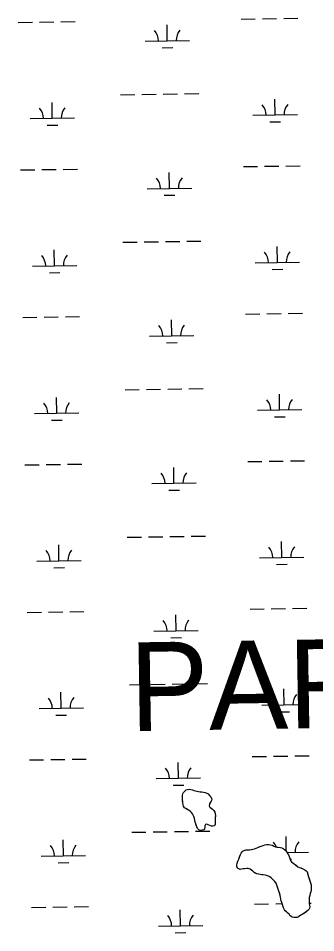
# Model space of a CAD drawing. Extents: x 3807117 to 3845308, y 337856 to 363736.
# Drawn here: x 3819333 to 3820003, y 343641 to 345703 of the extents above; entities that cross this region are included whole.
import ezdxf

# ---------------------------------------------------------------- set-up
doc = ezdxf.new("R2010")
doc.units = 0
for name, color, linetype in [('V-TOPO-GNAM-IDEN', 7, 'Continuous'), ('V-TOPO-SHOR', 7, 'Continuous'), ('V-WETL-SWMP', 7, 'Continuous')]:
    doc.layers.add(name, color=color, linetype=linetype)

msp = doc.modelspace()

# ---------------------------------------------------------------- linework, layer by layer
at = {"layer": 'V-TOPO-SHOR'}
for points in [[(3819750.8, 343873.1), (3819747.4, 343872), (3819743.4, 343871.8), (3819739.6, 343873.3), (3819736.9, 343876.2), (3819735, 343879.9), (3819733.9, 343882.9), (3819732.5, 343886.6), (3819731.6, 343890.2), (3819730.9, 343894), (3819730, 343898.9), (3819728.6, 343902.9), (3819726.7, 343906.2), (3819725.1, 343909.1), (3819722.7, 343912.2), (3819720.2, 343914.9), (3819716, 343917.4), (3819713.3, 343918.9), (3819710.1, 343920.8), (3819707.5, 343922.9), (3819705.3, 343926.6), (3819704.4, 343929.5), (3819703.5, 343933.9), (3819703.1, 343938.9), (3819702.6, 343943.3), (3819702.5, 343947.5), (3819702.7, 343951), (3819703.8, 343954.5), (3819705.3, 343957.4), (3819707.9, 343960.5), (3819711, 343962.9), (3819714, 343964), (3819717.5, 343964.6), (3819721.4, 343964.2), (3819725, 343963.1), (3819728.5, 343961.8), (3819731.7, 343960.9), (3819734.8, 343960.3), (3819738.7, 343959.5), (3819742.7, 343958.8), (3819746.3, 343958.5), (3819750.4, 343957.8), (3819754, 343957), (3819757.8, 343955.6), (3819760.3, 343953.9), (3819763.6, 343950.8), (3819766.6, 343947.6), (3819768.3, 343943.9), (3819768.5, 343940.8), (3819767.3, 343937.6), (3819765.4, 343934.5), (3819763.5, 343931), (3819762.8, 343927.3), (3819764.5, 343923.8), (3819767.6, 343922.1), (3819770.4, 343919.9), (3819773.2, 343916.6), (3819775.5, 343912.7), (3819776.7, 343908.8), (3819777.3, 343905.4), (3819776.7, 343900.8), (3819776.3, 343897.7), (3819776, 343893.9), (3819776.2, 343889.3), (3819776, 343885.7), (3819774.6, 343882.3), (3819771.3, 343881.2), (3819767.8, 343881.6), (3819764.2, 343883), (3819760.6, 343884.6), (3819757.6, 343885.6), (3819754.2, 343884.8), (3819753.1, 343881.7), (3819753.4, 343878.5), (3819752.1, 343875.4), (3819750.8, 343873.1)], [(3819953.6, 343675.1), (3819950.1, 343675.7), (3819947.2, 343677.2), (3819944.8, 343679.8), (3819942.7, 343682.8), (3819940.1, 343685.3), (3819936.9, 343687.7), (3819934.3, 343690.3), (3819932.4, 343692.9), (3819930.6, 343697), (3819928.9, 343701.7), (3819927.7, 343704.8), (3819926.3, 343709), (3819925.2, 343713.2), (3819924.4, 343716.7), (3819923.6, 343720.9), (3819922.4, 343725.6), (3819921.1, 343730.6), (3819919.8, 343734.8), (3819918.3, 343739.5), (3819916.8, 343743.7), (3819915.4, 343748.4), (3819913.4, 343752.7), (3819911, 343756.5), (3819907.2, 343760.1), (3819905, 343762.3), (3819902.5, 343764.8), (3819899.3, 343767.1), (3819896.2, 343768.5), (3819892.2, 343769.7), (3819888.8, 343770.5), (3819884.8, 343771.2), (3819881.4, 343771.6), (3819877.4, 343772.1), (3819874.4, 343772.7), (3819870.5, 343773.7), (3819867.6, 343774.8), (3819864.1, 343777), (3819861.1, 343780), (3819858.4, 343782.1), (3819855.1, 343784.1), (3819850.6, 343785.5), (3819847.4, 343785.8), (3819842.7, 343785.4), (3819839.1, 343784.7), (3819836, 343784.1), (3819832.6, 343783.9), (3819829.4, 343784.8), (3819826.7, 343786.8), (3819825.3, 343790.4), (3819825.3, 343793.5), (3819826, 343798.1), (3819827.6, 343802.6), (3819829.3, 343806.6), (3819830.5, 343809.8), (3819832, 343813.8), (3819833.5, 343817.7), (3819835, 343820.5), (3819837.5, 343823.7), (3819839.7, 343825.9), (3819842.8, 343826.8), (3819846.1, 343827.6), (3819849.4, 343827.6), (3819853.4, 343827.8), (3819858, 343828.6), (3819861.3, 343829.3), (3819865, 343830.2), (3819868.6, 343831.7), (3819872.8, 343833.4), (3819875.8, 343834.7), (3819879.7, 343836.5), (3819884.4, 343837.9), (3819887.9, 343838.8), (3819892.2, 343839.7), (3819896.4, 343840), (3819901, 343839.5), (3819905.1, 343838.2), (3819908.3, 343836.5), (3819912.4, 343834.8), (3819915.5, 343834), (3819918.6, 343833.6), (3819923.2, 343832.8), (3819926.2, 343832.1), (3819929.8, 343830.7), (3819933.2, 343828.1), (3819935.6, 343825.6), (3819937.8, 343822.6), (3819939.4, 343819.9), (3819941.3, 343816.4), (3819942.8, 343812.9), (3819944.2, 343808.2), (3819945.8, 343804.1), (3819948.3, 343801), (3819952.1, 343797.7), (3819956.3, 343794.7), (3819959.5, 343792.3), (3819962.7, 343789.8), (3819966.1, 343788.2), (3819969, 343787.1), (3819972.3, 343785.8), (3819975.4, 343784.2)], [(3819975.4, 343784.2), (3819978.3, 343782.5), (3819981.4, 343780.4), (3819983.4, 343778.1), (3819984.6, 343774.2), (3819985.7, 343770.1), (3819986.6, 343767.1), (3819988.1, 343763.2), (3819989.9, 343758.3), (3819991.3, 343753.3), (3819992.3, 343749), (3819992.8, 343745.2), (3819992.9, 343741.1), (3819992.9, 343736.8), (3819991.9, 343733.3), (3819990.4, 343729.1), (3819989.2, 343724.8), (3819988.2, 343720.5), (3819988, 343715.8), (3819988, 343711), (3819988.3, 343706.8), (3819989.1, 343703.1), (3819989.2, 343699.2), (3819988.5, 343696), (3819987, 343693.3), (3819984.7, 343691), (3819981.9, 343688.6), (3819979.5, 343686.7), (3819976, 343684), (3819972.5, 343681.9), (3819969.4, 343680.3), (3819966.7, 343678.8), (3819963.9, 343676.9), (3819960.9, 343675.2), (3819953.6, 343675.1)]]:
    msp.add_lwpolyline(points, dxfattribs=at)
at = {"layer": 'V-WETL-SWMP'}
for p, q in [((3819834.8, 345701.3), (3819866.8, 345701.8)), ((3819882.8, 345702.1), (3819914.8, 345702.5)), ((3819930.8, 345702.8), (3819962.8, 345703.3)), ((3819333, 345693.8), (3819365, 345694.3)), ((3819381, 345694.5), (3819413, 345695)), ((3819429, 345695.3), (3819461, 345695.7)), ((3819668.5, 345652.4), (3819667.9, 345688.4)), ((3819618.5, 345651.7), (3819718.5, 345653.2)), ((3819656.7, 345636.8), (3819680.7, 345637.2)), ((3819563.5, 345530.8), (3819595.4, 345531.2)), ((3819611.4, 345531.5), (3819643.4, 345532)), ((3819659.4, 345532.2), (3819691.4, 345532.7)), ((3819707.4, 345532.9), (3819739.4, 345533.4)), ((3819911.5, 345485.2), (3819910.9, 345521.2)), ((3819409.6, 345477.7), (3819409.1, 345513.7)), ((3819359.6, 345477), (3819459.6, 345478.5)), ((3819861.5, 345484.5), (3819961.5, 345486)), ((3819397.9, 345462.1), (3819421.9, 345462.5)), ((3819899.7, 345469.6), (3819923.7, 345470)), ((3819935.8, 345370.1), (3819967.8, 345370.6)), ((3819338, 345361.2), (3819370, 345361.7)), ((3819386, 345361.9), (3819418, 345362.4)), ((3819434, 345362.6), (3819466, 345363.1)), ((3819673.5, 345319.8), (3819672.9, 345355.8)), ((3819839.8, 345368.7), (3819871.8, 345369.2)), ((3819887.8, 345369.4), (3819919.8, 345369.9)), ((3819623.5, 345319), (3819723.5, 345320.5)), ((3819661.7, 345304.2), (3819685.7, 345304.5)), ((3819568.4, 345198.1), (3819600.4, 345198.6)), ((3819616.4, 345198.8), (3819648.4, 345199.3)), ((3819664.4, 345199.6), (3819696.4, 345200)), ((3819712.4, 345200.3), (3819744.4, 345200.8)), ((3819916.5, 345152.6), (3819915.9, 345188.6)), ((3819414.6, 345145.1), (3819414.1, 345181.1)), ((3819364.6, 345144.3), (3819464.6, 345145.8)), ((3819866.5, 345151.8), (3819966.5, 345153.3)), ((3819402.9, 345129.5), (3819426.8, 345129.8)), ((3819904.7, 345137), (3819928.7, 345137.3)), ((3819342.9, 345028.6), (3819374.9, 345029)), ((3819390.9, 345029.3), (3819422.9, 345029.7)), ((3819438.9, 345030), (3819470.9, 345030.5)), ((3819678.5, 344987.1), (3819677.9, 345023.1)), ((3819844.8, 345036.1), (3819876.8, 345036.5)), ((3819892.8, 345036.8), (3819924.8, 345037.3)), ((3819940.8, 345037.5), (3819972.8, 345038)), ((3819628.5, 344986.4), (3819728.4, 344987.9)), ((3819666.7, 344971.5), (3819690.7, 344971.9)), ((3819573.4, 344865.5), (3819605.4, 344866)), ((3819621.4, 344866.2), (3819653.4, 344866.7)), ((3819669.4, 344866.9), (3819701.4, 344867.4)), ((3819717.4, 344867.6), (3819749.4, 344868.1)), ((3819921.5, 344819.9), (3819920.9, 344855.9)), ((3819419.6, 344812.4), (3819419.1, 344848.4)), ((3819871.5, 344819.2), (3819971.4, 344820.7)), ((3819369.6, 344811.7), (3819469.6, 344813.2)), ((3819407.8, 344796.8), (3819431.8, 344797.2)), ((3819909.7, 344804.3), (3819933.7, 344804.7)), ((3819347.9, 344695.9), (3819379.9, 344696.4)), ((3819395.9, 344696.6), (3819427.9, 344697.1)), ((3819443.9, 344697.4), (3819475.9, 344697.8)), ((3819683.4, 344654.5), (3819682.9, 344690.5)), ((3819849.8, 344703.4), (3819881.8, 344703.9)), ((3819897.8, 344704.2), (3819929.8, 344704.6)), ((3819945.8, 344704.9), (3819977.8, 344705.3)), ((3819633.4, 344653.8), (3819733.4, 344655.3)), ((3819671.7, 344638.9), (3819695.7, 344639.3)), ((3819578.4, 344532.8), (3819610.4, 344533.3)), ((3819626.4, 344533.6), (3819658.4, 344534)), ((3819674.4, 344534.3), (3819706.4, 344534.8)), ((3819722.4, 344535), (3819754.4, 344535.5)), ((3819424.6, 344479.8), (3819424, 344515.8)), ((3819926.4, 344487.3), (3819925.9, 344523.3)), ((3819876.4, 344486.6), (3819976.4, 344488.1)), ((3819374.6, 344479), (3819474.6, 344480.5)), ((3819412.8, 344464.2), (3819436.8, 344464.5)), ((3819914.7, 344471.7), (3819938.7, 344472.1)), ((3819352.9, 344363.3), (3819384.9, 344363.8)), ((3819400.9, 344364), (3819432.9, 344364.5)), ((3819448.9, 344364.7), (3819480.9, 344365.2)), ((3819854.8, 344370.8), (3819886.8, 344371.3)), ((3819902.8, 344371.5), (3819934.8, 344372)), ((3819950.8, 344372.2), (3819982.8, 344372.7)), ((3819688.4, 344321.9), (3819687.9, 344357.9)), ((3819638.4, 344321.1), (3819738.4, 344322.6)), ((3819676.7, 344306.3), (3819700.6, 344306.6)), ((3819583.4, 344200.2), (3819615.4, 344200.7)), ((3819631.4, 344200.9), (3819663.4, 344201.4)), ((3819679.4, 344201.6), (3819711.4, 344202.1)), ((3819727.4, 344202.4), (3819759.4, 344202.8)), ((3819429.6, 344147.2), (3819429, 344183.2)), ((3819931.4, 344154.7), (3819930.9, 344190.7)), ((3819881.4, 344153.9), (3819981.4, 344155.4)), ((3819379.6, 344146.4), (3819479.6, 344147.9)), ((3819919.7, 344139.1), (3819943.7, 344139.4)), ((3819417.8, 344131.5), (3819441.8, 344131.9)), ((3819357.9, 344030.6), (3819389.9, 344031.1)), ((3819405.9, 344031.4), (3819437.9, 344031.8)), ((3819453.9, 344032.1), (3819485.9, 344032.6)), ((3819859.8, 344038.2), (3819891.7, 344038.6)), ((3819907.7, 344038.9), (3819939.7, 344039.4)), ((3819955.7, 344039.6), (3819987.7, 344040.1)), ((3819693.4, 343989.2), (3819692.9, 344025.2)), ((3819643.4, 343988.5), (3819743.4, 343990)), ((3819681.6, 343973.6), (3819705.6, 343974)), ((3819702.5, 343947.5), (3819702.7, 343951)), ((3819702.6, 343943.3), (3819702.5, 343947.5)), ((3819702.7, 343951), (3819703.8, 343954.5)), ((3819703.8, 343954.5), (3819705.3, 343957.4)), ((3819705.3, 343957.4), (3819707.9, 343960.5)), ((3819707.9, 343960.5), (3819711, 343962.9)), ((3819711, 343962.9), (3819714, 343964)), ((3819714, 343964), (3819717.5, 343964.6)), ((3819717.5, 343964.6), (3819721.4, 343964.2)), ((3819721.4, 343964.2), (3819725, 343963.1)), ((3819725, 343963.1), (3819728.5, 343961.8)), ((3819728.5, 343961.8), (3819731.7, 343960.9)), ((3819731.7, 343960.9), (3819742.7, 343958.8)), ((3819742.7, 343958.8), (3819746.3, 343958.5)), ((3819746.3, 343958.5), (3819750.4, 343957.7)), ((3819750.4, 343957.7), (3819754, 343957)), ((3819754, 343957), (3819757.8, 343955.6)), ((3819757.8, 343955.6), (3819760.3, 343953.9)), ((3819760.3, 343953.9), (3819763.6, 343950.8)), ((3819763.6, 343950.8), (3819766.6, 343947.6)), ((3819766.6, 343947.6), (3819768.3, 343943.9)), ((3819703.5, 343933.9), (3819702.6, 343943.3)), ((3819704.4, 343929.5), (3819703.5, 343933.9)), ((3819705.3, 343926.6), (3819704.4, 343929.5)), ((3819707.5, 343922.9), (3819705.3, 343926.6)), ((3819763.5, 343931), (3819762.8, 343927.3)), ((3819762.8, 343927.3), (3819764.5, 343923.8)), ((3819767.3, 343937.6), (3819763.5, 343931)), ((3819768.5, 343940.8), (3819767.3, 343937.6)), ((3819768.3, 343943.9), (3819768.5, 343940.8)), ((3819710.1, 343920.8), (3819707.5, 343922.9)), ((3819720.2, 343914.9), (3819710.1, 343920.8)), ((3819722.7, 343912.2), (3819720.2, 343914.9)), ((3819725.1, 343909.1), (3819722.7, 343912.2)), ((3819728.6, 343902.9), (3819725.1, 343909.1)), ((3819764.5, 343923.8), (3819767.6, 343922.1)), ((3819767.6, 343922.1), (3819770.4, 343919.9)), ((3819770.4, 343919.9), (3819773.2, 343916.6)), ((3819773.2, 343916.6), (3819775.5, 343912.7)), ((3819775.5, 343912.7), (3819776.7, 343908.8)), ((3819776.7, 343908.8), (3819777.3, 343905.4)), ((3819730, 343898.9), (3819728.6, 343902.9)), ((3819731.6, 343890.2), (3819730, 343898.9)), ((3819732.5, 343886.6), (3819731.6, 343890.2)), ((3819735, 343879.9), (3819732.5, 343886.6)), ((3819757.6, 343885.6), (3819754.2, 343884.8)), ((3819760.6, 343884.6), (3819757.6, 343885.6)), ((3819776, 343885.7), (3819774.6, 343882.3)), ((3819776.3, 343897.7), (3819776, 343893.9)), ((3819776, 343893.9), (3819776.2, 343889.3)), ((3819776.2, 343889.3), (3819776, 343885.7)), ((3819777.3, 343905.4), (3819776.3, 343897.7)), ((3819588.4, 343867.6), (3819620.4, 343868)), ((3819636.4, 343868.3), (3819668.4, 343868.8)), ((3819684.4, 343869), (3819716.4, 343869.5)), ((3819732.4, 343869.7), (3819764.3, 343870.2)), ((3819736.9, 343876.2), (3819735, 343879.9)), ((3819739.6, 343873.3), (3819736.9, 343876.2)), ((3819743.4, 343871.8), (3819739.6, 343873.3)), ((3819747.4, 343872), (3819743.4, 343871.8)), ((3819750.8, 343873.1), (3819747.4, 343872)), ((3819752.1, 343875.4), (3819750.8, 343873.1)), ((3819753.4, 343878.5), (3819752.1, 343875.4)), ((3819754.2, 343884.8), (3819753.1, 343881.7)), ((3819753.1, 343881.7), (3819753.4, 343878.5)), ((3819764.2, 343883), (3819760.6, 343884.6)), ((3819767.8, 343881.6), (3819764.2, 343883)), ((3819771.3, 343881.2), (3819767.8, 343881.6)), ((3819774.6, 343882.3), (3819771.3, 343881.2)), ((3819434.6, 343814.5), (3819434, 343850.5)), ((3819936.4, 343824.5), (3819935.9, 343858)), ((3819835, 343820.5), (3819837.5, 343823.7)), ((3819837.5, 343823.7), (3819839.7, 343825.9)), ((3819839.7, 343825.9), (3819846.1, 343827.6)), ((3819846.1, 343827.6), (3819853.4, 343827.8)), ((3819853.4, 343827.8), (3819861.3, 343829.3)), ((3819861.3, 343829.3), (3819865, 343830.2)), ((3819865, 343830.2), (3819872.8, 343833.4)), ((3819872.8, 343833.4), (3819879.7, 343836.5)), ((3819879.7, 343836.5), (3819884.4, 343837.9)), ((3819884.4, 343837.9), (3819887.9, 343838.8)), ((3819887.9, 343838.8), (3819892.2, 343839.7)), ((3819892.2, 343839.7), (3819896.4, 343840)), ((3819896.4, 343840), (3819901, 343839.5)), ((3819901, 343839.5), (3819905.1, 343838.2)), ((3819905.1, 343838.2), (3819908.3, 343836.5)), ((3819908.3, 343836.5), (3819912.4, 343834.8)), ((3819912.4, 343834.8), (3819915.5, 343834)), ((3819915.5, 343834), (3819918.6, 343833.6)), ((3819918.6, 343833.6), (3819923.2, 343832.8)), ((3819923.2, 343832.8), (3819926.2, 343832.1)), ((3819926.2, 343832.1), (3819929.8, 343830.7)), ((3819929.8, 343830.7), (3819933.2, 343828.1)), ((3819933.2, 343828.1), (3819935.6, 343825.6)), ((3819935.6, 343825.6), (3819937.8, 343822.6)), ((3819384.6, 343813.8), (3819484.5, 343815.3)), ((3819827.6, 343802.6), (3819829.3, 343806.6)), ((3819829.3, 343806.6), (3819832, 343813.8)), ((3819832, 343813.8), (3819833.5, 343817.7)), ((3819833.5, 343817.7), (3819835, 343820.5)), ((3819937.8, 343822.6), (3819939.4, 343819.9)), ((3819938.1, 343822.1), (3819986.4, 343822.8)), ((3819939.4, 343819.9), (3819941.3, 343816.4)), ((3819941.3, 343816.4), (3819942.8, 343812.9)), ((3819942.8, 343812.9), (3819944.2, 343808.2)), ((3819944.2, 343808.2), (3819945.8, 343804.1)), ((3819944.8, 343806.7), (3819948.6, 343806.8)), ((3819945.8, 343804.1), (3819948.3, 343801)), ((3819422.8, 343798.9), (3819446.8, 343799.3)), ((3819825.3, 343793.5), (3819826, 343798.1)), ((3819825.3, 343790.4), (3819825.3, 343793.5)), ((3819826.7, 343786.8), (3819825.3, 343790.4)), ((3819826, 343798.1), (3819827.6, 343802.6)), ((3819829.4, 343784.8), (3819826.7, 343786.8)), ((3819832.6, 343783.9), (3819829.4, 343784.8)), ((3819836, 343784.1), (3819832.6, 343783.9)), ((3819842.7, 343785.4), (3819836, 343784.1)), ((3819847.4, 343785.8), (3819842.7, 343785.4)), ((3819850.6, 343785.5), (3819847.4, 343785.8)), ((3819855.1, 343784.1), (3819850.6, 343785.5)), ((3819858.4, 343782.1), (3819855.1, 343784.1)), ((3819861.1, 343780), (3819858.4, 343782.1)), ((3819948.3, 343801), (3819952.1, 343797.7)), ((3819952.1, 343797.7), (3819956.3, 343794.7)), ((3819956.3, 343794.7), (3819962.7, 343789.8)), ((3819962.7, 343789.8), (3819966.1, 343788.2)), ((3819966.1, 343788.2), (3819972.3, 343785.8)), ((3819972.3, 343785.8), (3819975.4, 343784.2)), ((3819975.4, 343784.2), (3819978.3, 343782.5)), ((3819978.3, 343782.5), (3819981.4, 343780.4)), ((3819864.1, 343777), (3819861.1, 343780)), ((3819867.6, 343774.8), (3819864.1, 343777)), ((3819870.5, 343773.6), (3819867.6, 343774.8)), ((3819877.4, 343772.1), (3819870.5, 343773.6)), ((3819884.8, 343771.2), (3819877.4, 343772.1)), ((3819888.8, 343770.5), (3819884.8, 343771.2)), ((3819892.2, 343769.7), (3819888.8, 343770.5)), ((3819896.2, 343768.5), (3819892.2, 343769.7)), ((3819899.3, 343767.1), (3819896.2, 343768.5)), ((3819902.5, 343764.8), (3819899.3, 343767.1)), ((3819907.2, 343760.1), (3819902.5, 343764.8)), ((3819981.4, 343780.4), (3819983.4, 343778.1)), ((3819983.4, 343778.1), (3819986.6, 343767.1)), ((3819986.6, 343767.1), (3819989.9, 343758.3)), ((3819911, 343756.5), (3819907.2, 343760.1)), ((3819913.4, 343752.7), (3819911, 343756.5)), ((3819915.4, 343748.4), (3819913.4, 343752.7)), ((3819916.8, 343743.7), (3819915.4, 343748.4)), ((3819919.8, 343734.8), (3819916.8, 343743.7)), ((3819989.9, 343758.3), (3819991.3, 343753.3)), ((3819991.3, 343753.3), (3819992.3, 343749)), ((3819992.3, 343749), (3819992.8, 343745.2)), ((3819992.8, 343745.2), (3819992.9, 343736.8)), ((3819921.1, 343730.6), (3819919.8, 343734.8)), ((3819923.6, 343720.9), (3819921.1, 343730.6)), ((3819924.4, 343716.7), (3819923.6, 343720.9)), ((3819988.2, 343720.5), (3819988, 343715.8)), ((3819990.4, 343729.1), (3819988.2, 343720.5)), ((3819991.9, 343733.3), (3819990.4, 343729.1)), ((3819992.9, 343736.8), (3819991.9, 343733.3)), ((3819458.9, 343699.4), (3819490.9, 343699.9)), ((3819864.7, 343705.5), (3819896.7, 343706)), ((3819912.7, 343706.2), (3819927.1, 343706.5)), ((3819925.2, 343713.2), (3819924.4, 343716.7)), ((3819926.3, 343709), (3819925.2, 343713.2)), ((3819927.7, 343704.8), (3819926.3, 343709)), ((3819930.6, 343697), (3819927.7, 343704.8)), ((3819988, 343715.8), (3819988, 343711)), ((3819988, 343711), (3819988.3, 343706.8)), ((3819988.3, 343707.4), (3819992.7, 343707.4)), ((3819988.3, 343706.8), (3819989.1, 343703.1)), ((3819989.1, 343703.1), (3819989.2, 343699.2)), ((3819362.9, 343698), (3819394.9, 343698.5)), ((3819410.9, 343698.7), (3819442.9, 343699.2)), ((3819698.4, 343656.6), (3819697.8, 343692.6)), ((3819932.4, 343692.9), (3819930.6, 343697)), ((3819934.3, 343690.3), (3819932.4, 343692.9)), ((3819936.9, 343687.7), (3819934.3, 343690.3)), ((3819940.1, 343685.3), (3819936.9, 343687.7)), ((3819942.7, 343682.8), (3819940.1, 343685.3)), ((3819944.8, 343679.8), (3819942.7, 343682.8)), ((3819947.2, 343677.2), (3819944.8, 343679.8)), ((3819972.5, 343681.9), (3819966.7, 343678.8)), ((3819976, 343684), (3819972.5, 343681.9)), ((3819981.9, 343688.6), (3819976, 343684)), ((3819984.7, 343691), (3819981.9, 343688.6)), ((3819987, 343693.3), (3819984.7, 343691)), ((3819988.5, 343696), (3819987, 343693.3)), ((3819989.2, 343699.2), (3819988.5, 343696)), ((3819950.1, 343675.7), (3819947.2, 343677.2)), ((3819953.6, 343675.1), (3819950.1, 343675.7)), ((3819960.9, 343675.2), (3819953.6, 343675.1)), ((3819963.9, 343676.9), (3819960.9, 343675.2)), ((3819966.7, 343678.8), (3819963.9, 343676.9)), ((3819648.4, 343655.8), (3819748.4, 343657.3)), ((3819686.6, 343641), (3819710.6, 343641.3))]:
    msp.add_line(p, q, dxfattribs=at)
for centre, start, end in [((3819613.2, 345652.1), 0.0865, 41.6302), ((3819723.7, 345653.7), 140.0865, 181.6302), ((3819354.4, 345477.4), 0.0865, 41.6302), ((3819464.9, 345479), 140.0865, 181.6302), ((3819856.2, 345484.9), 0.0865, 41.6302), ((3819966.7, 345486.5), 140.0865, 181.6302), ((3819618.2, 345319.4), 0.0865, 41.6302), ((3819728.7, 345321.1), 140.0865, 181.6302), ((3819359.4, 345144.7), 0.0865, 41.6302), ((3819469.8, 345146.4), 140.0865, 181.6302), ((3819861.2, 345152.2), 0.0865, 41.6302), ((3819971.7, 345153.9), 140.0865, 181.6302), ((3819623.2, 344986.8), 0.0865, 41.6302), ((3819733.7, 344988.4), 140.0865, 181.6302), ((3819364.4, 344812.1), 0.0865, 41.6302), ((3819474.8, 344813.7), 140.0865, 181.6302), ((3819866.2, 344819.6), 0.0865, 41.6302), ((3819976.7, 344821.3), 140.0865, 181.6302), ((3819628.2, 344654.2), 0.0865, 41.6302), ((3819738.7, 344655.8), 140.0865, 181.6302), ((3819871.2, 344487), 0.0865, 41.6302), ((3819981.7, 344488.6), 140.0865, 181.6302), ((3819369.3, 344479.4), 0.0865, 41.6302), ((3819479.8, 344481.1), 140.0865, 181.6302), ((3819633.2, 344321.5), 0.0865, 41.6302), ((3819743.6, 344323.2), 140.0865, 181.6302), ((3819876.2, 344154.3), 0.0865, 41.6302), ((3819986.7, 344156), 140.0865, 181.6302), ((3819374.3, 344146.8), 0.0865, 41.6302), ((3819484.8, 344148.5), 140.0865, 181.6302), ((3819638.2, 343988.9), 0.0865, 41.6302), ((3819748.6, 343990.5), 140.0865, 181.6302), ((3819881.2, 343821.7), 21.1446, 41.6302), ((3819991.6, 343823.3), 140.0865, 181.6302), ((3819379.3, 343814.2), 0.0865, 41.6302), ((3819489.8, 343815.8), 140.0865, 181.6302), ((3819643.1, 343656.2), 0.0865, 41.6302), ((3819753.6, 343657.9), 140.0865, 181.6302)]:
    msp.add_arc(centre, 35.2, start, end, dxfattribs=at)

# ---------------------------------------------------------------- texts
at = {"layer": 'V-TOPO-GNAM-IDEN'}
msp.add_text('PARISH,', height=200, rotation=0.9259, dxfattribs=at).set_placement((3819584.9, 344095.5))

doc.saveas('drawing.dxf')
